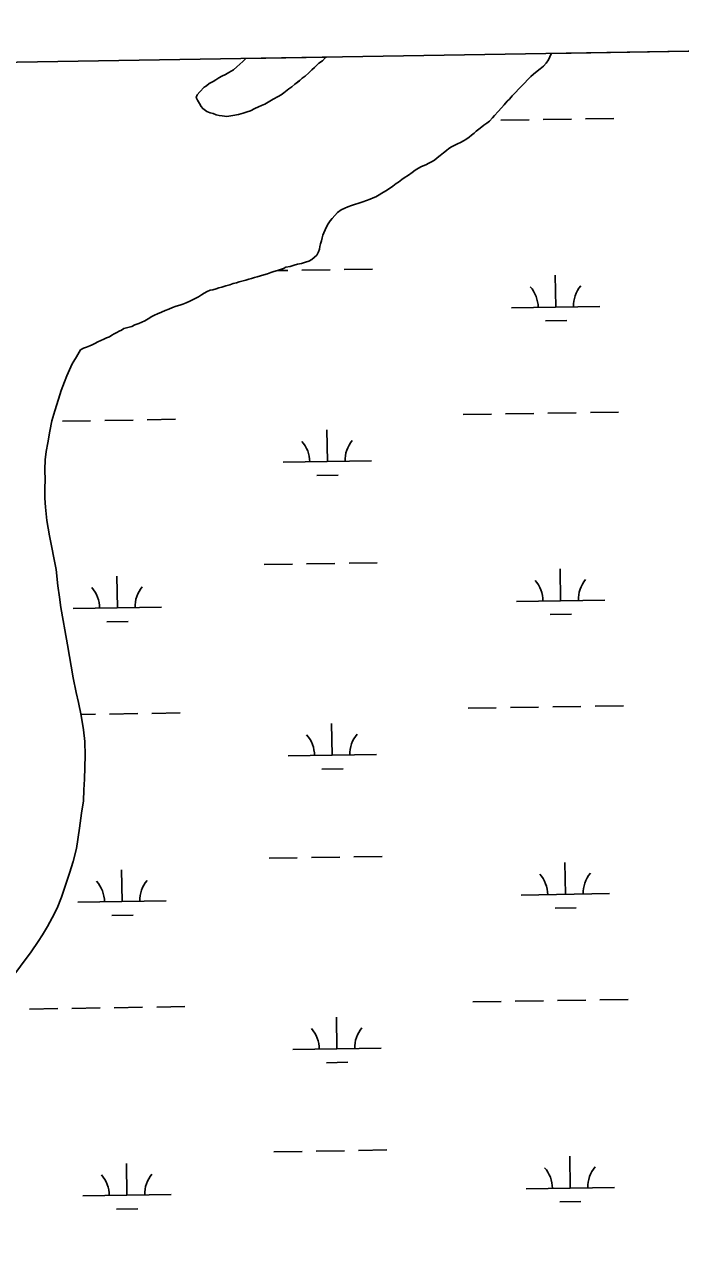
# Model space of a CAD drawing. Extents: x 3855477 to 3893699, y 299188 to 325115.
# Drawn here: x 3888690 to 3889433, y 321924 to 323316 of the extents above; entities that cross this region are included whole.
import ezdxf

# ---------------------------------------------------------------- set-up
doc = ezdxf.new("R2010")
doc.units = 0
for name, color, linetype in [('V-GRID-FRAM', 7, 'Continuous'), ('V-TOPO-SHOR', 7, 'Continuous'), ('V-WETL-SWMP', 7, 'Continuous')]:
    doc.layers.add(name, color=color, linetype=linetype)

msp = doc.modelspace()

# ---------------------------------------------------------------- linework, layer by layer
at = {"layer": 'V-GRID-FRAM'}
msp.add_lwpolyline([(3859445.3, 322797), (3891292.6, 323315.8), (3891596.8, 305135.9), (3859733.6, 304616.8), (3859445.3, 322797)], dxfattribs=at)
at = {"layer": 'V-TOPO-SHOR'}
for points in [[(3888940.6, 323277.5), (3888937.3, 323273.9), (3888933.6, 323271), (3888930.4, 323268.1), (3888926.4, 323264.6), (3888921.3, 323261.7), (3888917.7, 323259.2), (3888913.3, 323257.4), (3888910.1, 323255.6), (3888906.4, 323253.1), (3888903.5, 323251.3), (3888899.2, 323249.1), (3888895.9, 323246.6), (3888893.4, 323244.8), (3888888.3, 323239.8), (3888885.4, 323236.2), (3888884.3, 323233.3), (3888885.7, 323230.1), (3888888.2, 323226.4), (3888890, 323223.2), (3888891.8, 323220.6), (3888896.5, 323217.3), (3888900.1, 323215.9), (3888903.7, 323215.1), (3888907, 323213.7), (3888910.2, 323212.9), (3888913.8, 323212.6), (3888918.9, 323211.8), (3888925.7, 323212.9), (3888932.3, 323213.9), (3888937.7, 323215.3), (3888942, 323217.1), (3888945.7, 323218.2), (3888950.7, 323220.7), (3888954.7, 323222.8), (3888958.3, 323224.3), (3888962, 323225.7), (3888967.8, 323228.9), (3888971.4, 323231.4), (3888977.2, 323234.3), (3888980.5, 323236.4), (3888983.7, 323238.6), (3888989.2, 323242.9), (3888992.8, 323245.4), (3888996.1, 323248.3), (3889001.1, 323252.2), (3889004.4, 323255.1)], [(3889004.4, 323255.1), (3889007.7, 323257.3), (3889012, 323261.2), (3889015.3, 323264.5), (3889018.2, 323267.3), (3889023.3, 323272), (3889027.3, 323274.9), (3889030.9, 323278.5), (3889031.5, 323279)], [(3889087.6, 323120.8), (3889091.6, 323123.1), (3889094.4, 323124.7), (3889099.1, 323127.6), (3889103.2, 323130.2), (3889107.1, 323132.8), (3889110.8, 323135.7), (3889113.3, 323137.5), (3889117, 323140.2), (3889119.7, 323142.3), (3889124.6, 323145.4), (3889128.8, 323148.3), (3889132.2, 323150.9), (3889135.9, 323153), (3889139.6, 323155), (3889144.3, 323157), (3889147.7, 323158.7), (3889150.9, 323160.3), (3889154, 323162.4), (3889157.3, 323164.8), (3889160.5, 323167.4), (3889164.2, 323170.5), (3889167.7, 323173.3), (3889170.5, 323175.6), (3889173.4, 323177.3), (3889177.1, 323179.3), (3889180.2, 323180.8), (3889183.5, 323182.4), (3889186.9, 323184.2), (3889189.7, 323185.8), (3889193.3, 323188.1), (3889196.1, 323190.6), (3889199.2, 323192.8), (3889201.5, 323194.9), (3889205.8, 323198.4), (3889209.9, 323201.9), (3889213.5, 323204), (3889216.4, 323206.3), (3889219.9, 323210), (3889222.2, 323212.8), (3889226.1, 323217.3), (3889230.1, 323221.7), (3889233.2, 323225.1), (3889236.5, 323228.9), (3889239, 323231.4), (3889242.1, 323235.1), (3889245.8, 323239), (3889249.6, 323242.9), (3889252, 323245.2), (3889256, 323249.3), (3889259.8, 323253.5), (3889263.2, 323256.9), (3889266.2, 323259.6), (3889270.3, 323263), (3889273.7, 323265.6), (3889277.4, 323268.9), (3889280.4, 323272.2), (3889283.1, 323275.8), (3889284.9, 323279.1), (3889286.3, 323282.7), (3889286.6, 323283.1)], [(3888808.3, 322972.9), (3888811.5, 322974), (3888815, 322975.6), (3888819.3, 322977.3), (3888822.9, 322978.8), (3888826.2, 322980.4), (3888830.1, 322982.4), (3888834.2, 322985), (3888837, 322986.6), (3888840.7, 322988.2), (3888844.9, 322990.2), (3888849.1, 322992), (3888853.3, 322993.6), (3888857.4, 322995.2), (3888861.8, 322996.8), (3888866, 322998.1), (3888869.1, 322999.3), (3888873, 323000.7), (3888877.1, 323002.5), (3888882.6, 323005.1), (3888886.8, 323007.3), (3888890.4, 323009.6), (3888893.2, 323011.6), (3888896.8, 323013.5), (3888900.3, 323014.8), (3888903.2, 323015.5), (3888906.9, 323016.6), (3888910.1, 323017.6), (3888913.4, 323018.5), (3888917.9, 323019.8), (3888922.4, 323021.2), (3888926.3, 323022.5), (3888929.8, 323023.3), (3888933, 323024.3), (3888937.5, 323025.5), (3888940.4, 323026.3), (3888943.8, 323027.4), (3888946.8, 323028.1), (3888950.2, 323029.2), (3888953.5, 323030.1), (3888957.3, 323031.2), (3888961, 323032.2), (3888965.1, 323033.5), (3888968.8, 323034.8), (3888972.4, 323036), (3888976.3, 323037.2), (3888979.7, 323038.3), (3888983, 323039.6), (3888986, 323040.9), (3888990.6, 323041.9), (3888995.2, 323043.4), (3888999.2, 323044.3), (3889003.5, 323045.2), (3889008.2, 323046.6), (3889011.7, 323047.8), (3889015.2, 323049.6), (3889018.4, 323052.2), (3889020.8, 323054.7), (3889022.7, 323058.5), (3889023.8, 323061.5), (3889024.5, 323064.6), (3889025.1, 323067.6), (3889026.2, 323070.9), (3889026.9, 323074.2), (3889027.8, 323077.1), (3889028.9, 323080), (3889030.4, 323083.3), (3889031.9, 323086.9), (3889033.6, 323090.3), (3889035.9, 323093.5), (3889038.4, 323096.3), (3889041.2, 323099.5), (3889044.3, 323102.8), (3889048.3, 323105.8), (3889052.8, 323108), (3889056.1, 323109.4), (3889060, 323110.7), (3889063.5, 323112), (3889068.5, 323113.6), (3889072.9, 323115.1), (3889077.2, 323116.6), (3889081.2, 323118.1), (3889084.7, 323119.7), (3889087.6, 323120.8)], [(3888753.3, 322947.5), (3888756.8, 322949.1), (3888760, 322950.5), (3888763.8, 322952), (3888766.7, 322953.1), (3888769.7, 322954.7), (3888773.1, 322956.3), (3888776.4, 322958.1), (3888779.6, 322959.4), (3888782.8, 322961), (3888786, 322962.3), (3888788.9, 322963.9), (3888791.6, 322965.5), (3888794.3, 322967.1), (3888797, 322968.7), (3888799.9, 322969.7), (3888802.6, 322971.6), (3888808.3, 322972.9)], [(3888673.4, 322232.9), (3888697.6, 322265.6), (3888705.4, 322277.2), (3888710.5, 322284.7), (3888715.9, 322294), (3888721.4, 322304), (3888726.9, 322315), (3888731.8, 322327.5), (3888735.9, 322339.9), (3888741, 322354.4), (3888745.1, 322367.9), (3888748.7, 322382.7), (3888752.4, 322405.4), (3888754.3, 322422.7), (3888756.7, 322436.7), (3888757.3, 322449), (3888758, 322461), (3888758.8, 322487.7), (3888758.2, 322503.9), (3888756.8, 322517.1), (3888754.1, 322533.1), (3888751.1, 322547.9), (3888748.4, 322559.3), (3888745, 322575.7), (3888738.5, 322613.1), (3888735.8, 322630.2), (3888733.7, 322640.7), (3888731.2, 322655.6), (3888729.4, 322667.4), (3888727.6, 322679.9), (3888725.7, 322698.4), (3888718.2, 322736.7), (3888715.3, 322754.2), (3888713.6, 322769.1), (3888712.9, 322779.5), (3888712.9, 322791.5), (3888713.3, 322799.4), (3888713.1, 322811.8), (3888713.4, 322822.8), (3888714.5, 322832.3), (3888716.2, 322842.2), (3888718.5, 322855.3), (3888721, 322866.9), (3888724.3, 322878.2), (3888728.3, 322891.4), (3888731.6, 322901.5), (3888735.2, 322911.2), (3888738, 322918), (3888740.9, 322924.8), (3888744, 322931.5), (3888745.8, 322934.7), (3888748.9, 322939.6), (3888753.3, 322947.5)]]:
    msp.add_lwpolyline(points, dxfattribs=at)
at = {"layer": 'V-WETL-SWMP'}
for p, q in [((3889286.6, 323283.1), (3889811, 323291.7)), ((3888937.3, 323273.9), (3888940.6, 323277.5)), ((3888940.6, 323277.5), (3889031.5, 323279)), ((3889027.3, 323274.9), (3889023.3, 323272)), ((3889030.9, 323278.5), (3889027.3, 323274.9)), ((3889031.5, 323279), (3889030.9, 323278.5)), ((3889280.4, 323272.2), (3889283.1, 323275.8)), ((3889283.1, 323275.8), (3889284.9, 323279.1)), ((3889284.9, 323279.1), (3889286.3, 323282.7)), ((3889286.3, 323282.7), (3889286.6, 323283.1)), ((3888917.7, 323259.2), (3888921.3, 323261.7)), ((3888921.3, 323261.7), (3888926.4, 323264.6)), ((3888926.4, 323264.6), (3888930.4, 323268.1)), ((3888930.4, 323268.1), (3888933.6, 323271)), ((3888933.6, 323271), (3888937.3, 323273.9)), ((3889012, 323261.2), (3889007.7, 323257.3)), ((3889015.3, 323264.5), (3889012, 323261.2)), ((3889018.2, 323267.3), (3889015.3, 323264.5)), ((3889023.3, 323272), (3889018.2, 323267.3)), ((3889266.2, 323259.6), (3889270.3, 323263)), ((3889270.3, 323263), (3889273.7, 323265.6)), ((3889273.7, 323265.6), (3889277.4, 323268.9)), ((3889277.4, 323268.9), (3889280.4, 323272.2)), ((3888893.4, 323244.8), (3888895.9, 323246.6)), ((3888895.9, 323246.6), (3888899.2, 323249.1)), ((3888899.2, 323249.1), (3888903.5, 323251.3)), ((3888903.5, 323251.3), (3888906.4, 323253.1)), ((3888906.4, 323253.1), (3888910.1, 323255.6)), ((3888910.1, 323255.6), (3888913.3, 323257.4)), ((3888913.3, 323257.4), (3888917.7, 323259.2)), ((3888996.1, 323248.3), (3888992.8, 323245.4)), ((3889001.2, 323252.2), (3888996.1, 323248.3)), ((3889004.4, 323255.1), (3889001.2, 323252.2)), ((3889007.7, 323257.3), (3889004.4, 323255.1)), ((3889252, 323245.2), (3889256, 323249.3)), ((3889256, 323249.3), (3889259.8, 323253.5)), ((3889259.8, 323253.5), (3889263.2, 323256.9)), ((3889263.2, 323256.9), (3889266.2, 323259.6)), ((3888884.3, 323233.3), (3888885.4, 323236.2)), ((3888885.7, 323230.1), (3888884.3, 323233.3)), ((3888885.4, 323236.2), (3888888.3, 323239.8)), ((3888888.3, 323239.8), (3888893.4, 323244.8)), ((3888977.2, 323234.3), (3888971.4, 323231.4)), ((3888980.5, 323236.4), (3888977.2, 323234.3)), ((3888983.7, 323238.6), (3888980.5, 323236.4)), ((3888989.2, 323242.9), (3888983.7, 323238.6)), ((3888992.8, 323245.4), (3888989.2, 323242.9)), ((3889239, 323231.4), (3889242.1, 323235.1)), ((3889242.1, 323235.1), (3889245.8, 323239)), ((3889245.8, 323239), (3889249.6, 323242.9)), ((3889249.6, 323242.9), (3889252, 323245.2)), ((3888888.2, 323226.4), (3888885.7, 323230.1)), ((3888890, 323223.2), (3888888.2, 323226.4)), ((3888891.8, 323220.6), (3888890, 323223.2)), ((3888896.5, 323217.3), (3888891.8, 323220.6)), ((3888950.7, 323220.7), (3888945.7, 323218.2)), ((3888954.7, 323222.8), (3888950.7, 323220.7)), ((3888958.3, 323224.3), (3888954.7, 323222.8)), ((3888962, 323225.7), (3888958.3, 323224.3)), ((3888967.8, 323228.9), (3888962, 323225.7)), ((3888971.4, 323231.4), (3888967.8, 323228.9)), ((3889226.1, 323217.3), (3889230.1, 323221.7)), ((3889230.1, 323221.7), (3889233.2, 323225.1)), ((3889233.2, 323225.1), (3889236.5, 323228.9)), ((3889236.5, 323228.9), (3889239, 323231.4)), ((3888900.1, 323215.9), (3888896.5, 323217.3)), ((3888903.7, 323215.1), (3888900.1, 323215.9)), ((3888907, 323213.7), (3888903.7, 323215.1)), ((3888910.2, 323212.9), (3888907, 323213.7)), ((3888913.8, 323212.6), (3888910.2, 323212.9)), ((3888918.9, 323211.8), (3888913.8, 323212.6)), ((3888925.7, 323212.9), (3888918.9, 323211.8)), ((3888932.3, 323213.9), (3888925.7, 323212.9)), ((3888937.7, 323215.3), (3888932.3, 323213.9)), ((3888942, 323217.1), (3888937.7, 323215.3)), ((3888945.7, 323218.2), (3888942, 323217.1)), ((3889213.5, 323204), (3889216.4, 323206.3)), ((3889216.4, 323206.3), (3889219.9, 323210)), ((3889219.9, 323210), (3889222.2, 323212.8)), ((3889222.2, 323212.8), (3889226.1, 323217.3)), ((3889229.2, 323207.4), (3889261.2, 323208)), ((3889277.2, 323208.2), (3889309.2, 323208.7)), ((3889325.2, 323209), (3889357.2, 323209.5)), ((3889193.3, 323188.1), (3889196.1, 323190.6)), ((3889196.1, 323190.6), (3889199.2, 323192.8)), ((3889199.2, 323192.8), (3889201.5, 323194.9)), ((3889201.5, 323194.9), (3889205.8, 323198.4)), ((3889205.8, 323198.4), (3889209.9, 323201.9)), ((3889209.9, 323201.9), (3889213.5, 323204)), ((3889170.5, 323175.6), (3889173.4, 323177.3)), ((3889173.4, 323177.3), (3889177.1, 323179.3)), ((3889177.1, 323179.3), (3889180.2, 323180.8)), ((3889180.2, 323180.8), (3889183.5, 323182.4)), ((3889183.5, 323182.4), (3889186.9, 323184.2)), ((3889186.9, 323184.2), (3889189.7, 323185.8)), ((3889189.7, 323185.8), (3889193.3, 323188.1)), ((3889154, 323162.4), (3889157.3, 323164.8)), ((3889157.3, 323164.8), (3889160.5, 323167.4)), ((3889160.5, 323167.4), (3889164.2, 323170.5)), ((3889164.2, 323170.5), (3889167.7, 323173.3)), ((3889167.7, 323173.3), (3889170.5, 323175.6)), ((3889128.8, 323148.3), (3889132.2, 323150.9)), ((3889132.2, 323150.9), (3889135.9, 323153)), ((3889135.9, 323153), (3889139.6, 323155)), ((3889139.6, 323155), (3889144.3, 323157)), ((3889144.3, 323157), (3889147.7, 323158.7)), ((3889147.7, 323158.7), (3889150.9, 323160.3)), ((3889150.9, 323160.3), (3889154, 323162.4)), ((3889107.1, 323132.8), (3889110.8, 323135.7)), ((3889110.8, 323135.7), (3889113.3, 323137.5)), ((3889113.3, 323137.5), (3889117, 323140.2)), ((3889117, 323140.2), (3889119.7, 323142.3)), ((3889119.7, 323142.3), (3889124.6, 323145.4)), ((3889124.6, 323145.4), (3889128.8, 323148.3)), ((3889087.6, 323120.8), (3889091.6, 323123.1)), ((3889091.6, 323123.1), (3889094.4, 323124.7)), ((3889094.4, 323124.7), (3889099.1, 323127.6)), ((3889099.1, 323127.6), (3889103.2, 323130.2)), ((3889103.2, 323130.2), (3889107.1, 323132.8)), ((3889048.3, 323105.8), (3889052.8, 323108)), ((3889052.8, 323108), (3889056.1, 323109.4)), ((3889056.1, 323109.4), (3889060, 323110.7)), ((3889060, 323110.7), (3889063.5, 323112)), ((3889063.5, 323112), (3889068.5, 323113.6)), ((3889068.5, 323113.6), (3889072.9, 323115.1)), ((3889072.9, 323115.1), (3889077.2, 323116.6)), ((3889077.2, 323116.6), (3889081.2, 323118.1)), ((3889081.2, 323118.1), (3889084.7, 323119.7)), ((3889084.7, 323119.7), (3889087.6, 323120.8)), ((3889033.6, 323090.3), (3889035.9, 323093.5)), ((3889035.9, 323093.5), (3889038.4, 323096.3)), ((3889038.4, 323096.3), (3889041.2, 323099.5)), ((3889041.2, 323099.5), (3889044.3, 323102.8)), ((3889044.3, 323102.8), (3889048.3, 323105.8)), ((3889027.8, 323077.1), (3889028.9, 323080)), ((3889028.9, 323080), (3889030.4, 323083.3)), ((3889030.4, 323083.3), (3889031.9, 323086.9)), ((3889031.9, 323086.9), (3889033.6, 323090.3)), ((3889024.5, 323064.6), (3889025.1, 323067.6)), ((3889025.1, 323067.6), (3889026.2, 323070.9)), ((3889026.2, 323070.9), (3889026.9, 323074.2)), ((3889026.9, 323074.2), (3889027.8, 323077.1)), ((3889015.2, 323049.6), (3889018.4, 323052.2)), ((3889018.4, 323052.2), (3889020.8, 323054.7)), ((3889020.8, 323054.7), (3889022.7, 323058.5)), ((3889022.7, 323058.5), (3889023.8, 323061.5)), ((3889023.8, 323061.5), (3889024.5, 323064.6)), ((3888976.3, 323037.2), (3888979.7, 323038.3)), ((3888979.7, 323038.3), (3888983, 323039.6)), ((3888983, 323039.6), (3888986, 323040.9)), ((3888986, 323040.9), (3888990.6, 323041.9)), ((3888990.6, 323041.9), (3888995.2, 323043.4)), ((3888995.2, 323043.4), (3888999.2, 323044.3)), ((3888999.2, 323044.3), (3889003.5, 323045.2)), ((3889003.5, 323045.2), (3889008.2, 323046.6)), ((3889004, 323037.6), (3889035.9, 323038.1)), ((3889008.2, 323046.6), (3889011.7, 323047.8)), ((3889011.7, 323047.8), (3889015.2, 323049.6)), ((3889051.9, 323038.4), (3889083.9, 323038.9)), ((3888929.8, 323023.3), (3888933, 323024.3)), ((3888933, 323024.3), (3888937.5, 323025.5)), ((3888937.5, 323025.5), (3888940.4, 323026.3)), ((3888940.4, 323026.3), (3888943.8, 323027.4)), ((3888943.8, 323027.4), (3888946.8, 323028.1)), ((3888946.8, 323028.1), (3888950.2, 323029.2)), ((3888950.2, 323029.2), (3888953.5, 323030.1)), ((3888953.5, 323030.1), (3888957.3, 323031.2)), ((3888957.3, 323031.2), (3888961, 323032.2)), ((3888961, 323032.2), (3888965.1, 323033.5)), ((3888965.1, 323033.5), (3888968.8, 323034.8)), ((3888968.8, 323034.8), (3888972.4, 323036)), ((3888972.4, 323036), (3888976.3, 323037.2)), ((3888976, 323037.1), (3888988, 323037.3)), ((3889291.5, 322995.8), (3889290.9, 323031.8)), ((3888890.4, 323009.6), (3888893.2, 323011.6)), ((3888893.2, 323011.6), (3888896.9, 323013.5)), ((3888896.9, 323013.5), (3888900.3, 323014.8)), ((3888900.3, 323014.8), (3888903.2, 323015.5)), ((3888903.2, 323015.5), (3888906.9, 323016.6)), ((3888906.9, 323016.6), (3888910.1, 323017.6)), ((3888910.1, 323017.6), (3888913.4, 323018.5)), ((3888913.4, 323018.5), (3888917.9, 323019.8)), ((3888917.9, 323019.8), (3888922.4, 323021.2)), ((3888922.4, 323021.2), (3888926.3, 323022.5)), ((3888926.3, 323022.5), (3888929.8, 323023.3)), ((3888857.4, 322995.2), (3888861.8, 322996.8)), ((3888861.8, 322996.8), (3888866, 322998.1)), ((3888866, 322998.1), (3888869.1, 322999.3)), ((3888869.1, 322999.3), (3888873, 323000.7)), ((3888873, 323000.7), (3888877.1, 323002.5)), ((3888877.1, 323002.5), (3888882.6, 323005.1)), ((3888882.6, 323005.1), (3888886.8, 323007.3)), ((3888886.8, 323007.3), (3888890.4, 323009.6)), ((3889241.5, 322995), (3889341.5, 322996.6)), ((3888826.2, 322980.4), (3888830.1, 322982.4)), ((3888830.1, 322982.4), (3888834.2, 322985)), ((3888834.2, 322985), (3888837, 322986.6)), ((3888837, 322986.6), (3888840.7, 322988.2)), ((3888840.7, 322988.2), (3888844.9, 322990.2)), ((3888844.9, 322990.2), (3888849.1, 322992)), ((3888849.1, 322992), (3888853.3, 322993.6)), ((3888853.3, 322993.6), (3888857.4, 322995.2)), ((3888794.3, 322967.1), (3888797, 322968.7)), ((3888797, 322968.7), (3888799.9, 322969.7)), ((3888799.9, 322969.7), (3888802.6, 322971.6)), ((3888802.6, 322971.6), (3888808.3, 322972.9)), ((3888808.3, 322972.9), (3888811.5, 322974)), ((3888811.5, 322974), (3888815, 322975.6)), ((3888815, 322975.6), (3888819.3, 322977.3)), ((3888819.3, 322977.3), (3888822.9, 322978.8)), ((3888822.9, 322978.8), (3888826.2, 322980.4)), ((3889279.8, 322980.2), (3889303.8, 322980.6)), ((3888766.7, 322953.1), (3888769.7, 322954.7)), ((3888769.7, 322954.7), (3888773.1, 322956.3)), ((3888773.1, 322956.3), (3888776.4, 322958.1)), ((3888776.4, 322958.1), (3888779.6, 322959.4)), ((3888779.6, 322959.4), (3888782.8, 322961)), ((3888782.8, 322961), (3888786, 322962.3)), ((3888786, 322962.3), (3888788.9, 322963.9)), ((3888788.9, 322963.9), (3888791.6, 322965.5)), ((3888791.6, 322965.5), (3888794.3, 322967.1)), ((3888748.9, 322939.6), (3888753.3, 322947.5)), ((3888753.3, 322947.5), (3888756.8, 322949.1)), ((3888756.8, 322949.1), (3888760, 322950.5)), ((3888760, 322950.5), (3888763.8, 322952)), ((3888763.8, 322952), (3888766.7, 322953.1)), ((3888740.9, 322924.8), (3888744, 322931.5)), ((3888744, 322931.5), (3888745.8, 322934.7)), ((3888745.8, 322934.7), (3888748.9, 322939.6)), ((3888735.2, 322911.2), (3888738, 322918)), ((3888738, 322918), (3888740.9, 322924.8)), ((3888728.3, 322891.4), (3888731.6, 322901.5)), ((3888731.6, 322901.5), (3888735.2, 322911.2)), ((3888724.3, 322878.2), (3888728.3, 322891.4)), ((3888721, 322866.9), (3888724.3, 322878.2)), ((3889186.6, 322874), (3889218.6, 322874.5)), ((3889234.6, 322874.8), (3889266.6, 322875.3)), ((3889282.6, 322875.6), (3889314.6, 322876.1)), ((3889330.6, 322876.4), (3889362.6, 322876.9)), ((3888718.5, 322855.3), (3888721, 322866.9)), ((3888732.8, 322866.6), (3888764.8, 322867.1)), ((3888780.8, 322867.4), (3888812.8, 322867.9)), ((3888828.8, 322868.2), (3888860.8, 322868.7)), ((3889032.9, 322820.8), (3889032.3, 322856.8)), ((3888716.2, 322842.2), (3888718.5, 322855.3)), ((3888713.4, 322822.8), (3888714.5, 322832.3)), ((3888714.5, 322832.3), (3888716.2, 322842.2)), ((3888713.1, 322811.8), (3888713.4, 322822.8)), ((3888982.9, 322820), (3889082.9, 322821.6)), ((3888713.3, 322799.4), (3888713.1, 322811.8)), ((3889021.1, 322805.1), (3889045.1, 322805.5)), ((3888712.9, 322791.5), (3888713.3, 322799.4)), ((3888712.9, 322779.5), (3888712.9, 322791.5)), ((3888713.6, 322769.1), (3888712.9, 322779.5)), ((3888715.3, 322754.2), (3888713.6, 322769.1)), ((3888718.2, 322736.7), (3888715.3, 322754.2)), ((3888725.7, 322698.4), (3888718.2, 322736.7)), ((3888961.4, 322704.2), (3888993.4, 322704.7)), ((3889009.4, 322704.9), (3889041.4, 322705.5)), ((3889057.4, 322705.7), (3889089.4, 322706.2)), ((3888727.6, 322679.9), (3888725.7, 322698.4)), ((3888795.1, 322655), (3888794.5, 322691)), ((3889296.9, 322663.2), (3889296.3, 322699.2)), ((3888729.4, 322667.4), (3888727.6, 322679.9)), ((3888731.2, 322655.6), (3888729.4, 322667.4)), ((3889246.9, 322662.4), (3889346.9, 322664)), ((3888733.7, 322640.7), (3888731.2, 322655.6)), ((3888745.1, 322654.2), (3888845.1, 322655.8)), ((3889285.2, 322647.6), (3889309.2, 322648)), ((3888735.8, 322630.2), (3888733.7, 322640.7)), ((3888783.3, 322639.4), (3888807.3, 322639.8)), ((3888738.5, 322613.1), (3888735.8, 322630.2)), ((3888745, 322575.7), (3888738.5, 322613.1)), ((3888748.4, 322559.3), (3888745, 322575.7)), ((3888751.1, 322547.9), (3888748.4, 322559.3)), ((3888754.1, 322533.1), (3888751.1, 322547.9)), ((3889192.1, 322541.4), (3889224.1, 322541.9)), ((3889240.1, 322542.2), (3889272, 322542.7)), ((3889288, 322543), (3889320, 322543.5)), ((3889336, 322543.7), (3889368, 322544.3)), ((3888753.9, 322534.3), (3888770.2, 322534.5)), ((3888756.8, 322517.1), (3888754.1, 322533.1)), ((3888786.2, 322534.8), (3888818.2, 322535.3)), ((3888834.2, 322535.6), (3888866.2, 322536.1)), ((3889038.3, 322488.1), (3889037.7, 322524.1)), ((3888758.2, 322503.9), (3888756.8, 322517.1)), ((3888758.8, 322487.7), (3888758.2, 322503.9)), ((3888758, 322461), (3888758.8, 322487.7)), ((3888988.3, 322487.3), (3889088.3, 322489)), ((3889026.6, 322472.5), (3889050.6, 322472.9)), ((3888757.3, 322449), (3888758, 322461)), ((3888756.7, 322436.7), (3888757.3, 322449)), ((3888754.3, 322422.7), (3888756.7, 322436.7)), ((3888752.4, 322405.4), (3888754.3, 322422.7)), ((3888748.7, 322382.7), (3888752.4, 322405.4)), ((3888745.1, 322367.9), (3888748.7, 322382.7)), ((3888966.8, 322371.5), (3888998.8, 322372)), ((3889014.8, 322372.3), (3889046.8, 322372.8)), ((3889062.8, 322373.1), (3889094.8, 322373.6)), ((3888741, 322354.4), (3888745.1, 322367.9)), ((3888800.5, 322322.4), (3888799.9, 322358.4)), ((3889302.4, 322330.6), (3889301.8, 322366.6)), ((3888735.9, 322339.9), (3888741, 322354.4)), ((3888731.8, 322327.5), (3888735.9, 322339.9)), ((3889252.4, 322329.7), (3889352.3, 322331.4)), ((3888721.4, 322304), (3888726.9, 322315)), ((3888726.9, 322315), (3888731.8, 322327.5)), ((3888750.5, 322321.6), (3888850.5, 322323.2)), ((3889290.6, 322314.9), (3889314.6, 322315.3)), ((3888715.9, 322294), (3888721.4, 322304)), ((3888788.8, 322306.8), (3888812.8, 322307.1)), ((3888710.5, 322284.7), (3888715.9, 322294)), ((3888697.6, 322265.6), (3888705.4, 322277.2)), ((3888705.4, 322277.2), (3888710.5, 322284.7)), ((3888673.4, 322232.9), (3888697.6, 322265.6)), ((3888791.6, 322202.1), (3888823.6, 322202.7)), ((3888839.6, 322202.9), (3888871.6, 322203.5)), ((3889197.5, 322208.8), (3889229.5, 322209.3)), ((3889245.5, 322209.5), (3889277.5, 322210.1)), ((3889293.5, 322210.3), (3889325.5, 322210.8)), ((3889341.5, 322211.1), (3889373.5, 322211.6)), ((3888695.6, 322200.6), (3888727.6, 322201.1)), ((3888743.6, 322201.4), (3888775.6, 322201.9)), ((3889043.7, 322155.5), (3889043.1, 322191.5)), ((3888993.7, 322154.7), (3889093.7, 322156.3)), ((3889032, 322139.9), (3889056, 322140.3)), ((3888972.2, 322038.9), (3889004.2, 322039.4)), ((3889020.2, 322039.7), (3889052.2, 322040.2)), ((3889068.2, 322040.5), (3889100.2, 322041)), ((3888805.9, 321989.7), (3888805.3, 322025.7)), ((3889307.8, 321997.9), (3889307.2, 322033.9)), ((3889257.8, 321997.1), (3889357.8, 321998.7)), ((3888755.9, 321988.9), (3888855.9, 321990.6)), ((3889296, 321982.3), (3889320, 321982.7)), ((3888794.2, 321974.1), (3888818.2, 321974.5))]:
    msp.add_line(p, q, dxfattribs=at)
for centre, start, end in [((3889236.3, 322995.4), 0.1615, 41.7052), ((3889346.7, 322997.2), 140.1615, 181.7052), ((3888977.7, 322820.3), 0.1615, 41.7052), ((3889088.1, 322822.1), 140.1615, 181.7052), ((3888739.8, 322654.6), 0.1615, 41.7052), ((3888850.3, 322656.4), 140.1615, 181.7052), ((3889241.7, 322662.8), 0.1615, 41.7052), ((3889352.2, 322664.6), 140.1615, 181.7052), ((3888983.1, 322487.7), 0.1615, 41.7052), ((3889093.5, 322489.5), 140.1615, 181.7052), ((3888745.3, 322322), 0.1615, 41.7052), ((3888855.7, 322323.8), 140.1615, 181.7052), ((3889247.1, 322330.1), 0.1615, 41.7052), ((3889357.6, 322331.9), 140.1615, 181.7052), ((3888988.5, 322155.1), 0.1615, 41.7052), ((3889099, 322156.9), 140.1615, 181.7052), ((3889363, 321999.3), 140.1615, 181.7052), ((3888750.7, 321989.3), 0.1615, 41.7052), ((3888861.2, 321991.1), 140.1615, 181.7052), ((3889252.5, 321997.5), 0.1615, 41.7052)]:
    msp.add_arc(centre, 35.2, start, end, dxfattribs=at)

doc.saveas('drawing.dxf')
